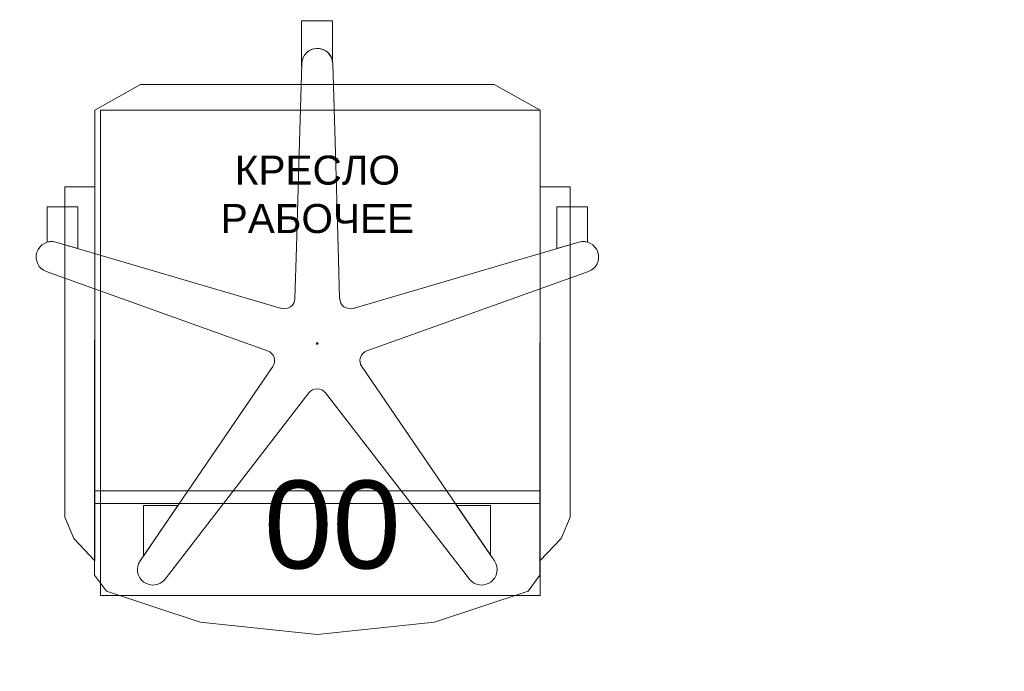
# Model space of a CAD drawing. Header units: millimetres. Extents: x -692150 to 2662533, y -95416 to 65084.
# Tile 449 of 656: x -58889 to -57770, y 22454 to 23195. Entities that reach past the tile are written whole.
import ezdxf
from ezdxf import colors
from ezdxf.entities.mleader import LeaderData, LeaderLine
from ezdxf.math import Vec2, Vec3

# ---------------------------------------------------------------- set-up
doc = ezdxf.new("R2010")
doc.units = ezdxf.units.MM
doc.layers.get('Defpoints').update_dxf_attribs({"color": 30})
doc.layers.add('00_АР_Номер мебели', color=1, linetype='Continuous', lineweight=13, plot=False)
doc.layers.add('11_АР_Номер мебели', color=1, linetype='Continuous', lineweight=13, plot=False)
doc.layers.add('00_АР_Подложка', color=7, linetype='Continuous', lineweight=0, true_color=0x9b9292)
doc.layers.add('1. ПОДЛОЖКА', color=7, linetype='Continuous', lineweight=0, true_color=0x9b9292)
doc.layers.add('06_АР_Мебель', color=4, linetype='Continuous', lineweight=9)
doc.layers.add('17_АР_Текст', color=250, linetype='Continuous', lineweight=0)
doc.styles.add('_ТЕКСТОВЫЙ', font='arial.ttf', dxfattribs={"width": 0.8})
doc.styles.get("Standard").update_dxf_attribs({"font": 'arial.ttf'})

# ---------------------------------------------------------------- blocks, each defined once
blk = doc.blocks.new('_Dot')
at = {"color": 0, "linetype": 'ByBlock', "lineweight": -2}
blk.add_line((-0.5, 0), (-1, 0), dxfattribs=at)
at = {"color": 0, "linetype": 'ByBlock', "const_width": 0.5}
blk.add_lwpolyline([(-0.25, 0, 1), (0.25, 0, 1)], format="xyb", close=True, dxfattribs=at)
blk = doc.blocks.new('Кресло рабочее')
at = {"layer": '00_АР_Подложка'}
for p, q in [((17.6, 0), (-17.6, 0)), ((-17.6, 0), (-17.6, -51.8)), ((17.6, -46.4), (17.6, 0)), ((-17.5, -48.3), (-20.1, -137.3)), ((-17.6, -51.8), (-17.5, -48.3)), ((20.3, -137.3), (17.7, -48.3)), ((-200.6, -72.3), (-252.8, -101.5)), ((201.2, -72.3), (-200.6, -72.3)), ((253.4, -101.5), (201.2, -72.3)), ((-252.8, -101.5), (-253, -623.3)), ((253.2, -630.2), (253.4, -101.5)), ((-23.6, -257.3), (-20.1, -137.3)), ((20.3, -137.3), (23.8, -257.3)), ((-252.8, -188.4), (-286.8, -188.4)), ((-286.8, -188.4), (-286.8, -564.2)), ((-252.7, -613.8), (-252.8, -188.4)), ((253.3, -188.4), (253.2, -613.8)), ((287.4, -188.4), (253.3, -188.4)), ((287.4, -564.2), (287.4, -188.4)), ((-286.8, -211.3), (-306.7, -211.3)), ((-306.7, -211.3), (-306.7, -251.4)), ((-271.9, -211.3), (-286.8, -211.3)), ((-271.9, -258.8), (-271.9, -211.3)), ((287.4, -211.3), (272.5, -211.3)), ((272.5, -211.3), (272.5, -258.8)), ((307.3, -211.3), (287.4, -211.3)), ((307.3, -251.4), (307.3, -211.3)), ((-296.9, -251.5), (-271.9, -258.8)), ((-40.6, -326.7), (-296.9, -251.5)), ((-23.6, -257.3), (-25.3, -315.5)), ((25.5, -315.5), (23.8, -257.3)), ((297.4, -251.5), (40.8, -326.7)), ((272.5, -258.8), (297.4, -251.5)), ((-307.8, -285), (-307.8, -285)), ((-307.8, -285), (-56.3, -375)), ((56.5, -375), (308.3, -285)), ((-50.4, -392.9), (-201.2, -613.8)), ((201.5, -613.8), (50.7, -392.9)), ((-172.7, -634.5), (-9.3, -422.8)), ((9.6, -422.8), (173, -634.5)), ((253.4, -534.1), (-252.8, -534.1)), ((-252.8, -548.4), (253.4, -548.4)), ((-197.5, -608.3), (-158.2, -550.8)), ((-158.2, -550.8), (-197.5, -550.8)), ((-197.5, -550.8), (-197.5, -608.3)), ((197, -550.8), (158.5, -550.8)), ((158.5, -550.8), (197, -607.2)), ((197, -607.2), (197, -550.8)), ((-286.8, -564.2), (-276.7, -588.5)), ((277.2, -588.5), (287.4, -564.2)), ((-276.7, -588.5), (-252.7, -613.8)), ((253.2, -613.8), (277.2, -588.5)), ((-253, -623.3), (-253, -630.2)), ((-253, -630.2), (-239.6, -648.3)), ((239.8, -648.3), (253.2, -630.2)), ((-239.6, -648.3), (-133, -683.5)), ((133.3, -683.5), (239.8, -648.3)), ((-133, -683.5), (0.1, -697.6)), ((0.1, -697.6), (133.3, -683.5))]:
    blk.add_line(p, q, dxfattribs=at)
blk.add_circle((0.1, -366.6), 1, dxfattribs=at)
for centre, radius, start, end in [((0.1, -48.8), 17.6, 7.6113, 178.3319), ((0.1, -48.8), 17.6, 1.6681, 178.3319), ((-301.8, -268.4), 17.6, 73.65, 250.3318), ((-301.8, -268.4), 17.6, 73.6499, 106.1566), ((302.4, -268.4), 17.6, 73.8435, 106.3319), ((302.4, -268.4), 17.6, 289.6681, 106.3319), ((-37.2, -315.2), 11.9, 253.6499, 358.3319), ((37.5, -315.2), 11.9, 181.6681, 286.3319), ((-60.3, -386.2), 11.9, 325.6681, 70.3101), ((60.5, -386.2), 11.9, 109.6681, 214.3319), ((0.1, -430.1), 11.9, 37.6681, 142.3319), ((-186.7, -623.7), 17.6, 145.6681, 322.3319), ((186.9, -623.7), 17.6, 217.6681, 34.3319)]:
    blk.add_arc(centre, radius, start, end, dxfattribs=at)
blk.add_point((0.1, -366.6), dxfattribs=at)
at = {"layer": '06_АР_Мебель'}
for p, q in [((17.6, 0), (-17.6, 0)), ((-17.6, 0), (-17.6, -51.8)), ((17.6, -46.4), (17.6, 0)), ((-17.5, -48.3), (-20.1, -137.3)), ((-17.6, -51.8), (-17.5, -48.3)), ((20.3, -137.3), (17.7, -48.3)), ((-200.6, -72.3), (-252.8, -101.5)), ((201.2, -72.3), (-200.6, -72.3)), ((253.4, -101.5), (201.2, -72.3)), ((-252.8, -101.5), (-253, -623.3)), ((253.2, -630.2), (253.4, -101.5)), ((-23.6, -257.3), (-20.1, -137.3)), ((20.3, -137.3), (23.8, -257.3)), ((-252.8, -188.4), (-286.8, -188.4)), ((-286.8, -188.4), (-286.8, -564.2)), ((-252.7, -613.8), (-252.8, -188.4)), ((253.3, -188.4), (253.2, -613.8)), ((287.4, -188.4), (253.3, -188.4)), ((287.4, -564.2), (287.4, -188.4)), ((-286.8, -211.3), (-306.7, -211.3)), ((-306.7, -211.3), (-306.7, -251.4)), ((-271.9, -211.3), (-286.8, -211.3)), ((-271.9, -258.8), (-271.9, -211.3)), ((287.4, -211.3), (272.5, -211.3)), ((272.5, -211.3), (272.5, -258.8)), ((307.3, -211.3), (287.4, -211.3)), ((307.3, -251.4), (307.3, -211.3)), ((-296.9, -251.5), (-271.9, -258.8)), ((-40.6, -326.7), (-296.9, -251.5)), ((-23.6, -257.3), (-25.3, -315.5)), ((25.5, -315.5), (23.8, -257.3)), ((297.4, -251.5), (40.8, -326.7)), ((272.5, -258.8), (297.4, -251.5)), ((-307.8, -285), (-307.8, -285)), ((-307.8, -285), (-56.3, -375)), ((56.5, -375), (308.3, -285)), ((-50.4, -392.9), (-201.2, -613.8)), ((201.5, -613.8), (50.7, -392.9)), ((-172.7, -634.5), (-9.3, -422.8)), ((9.6, -422.8), (173, -634.5)), ((253.4, -534.1), (-252.8, -534.1)), ((-252.8, -548.4), (253.4, -548.4)), ((-197.5, -608.3), (-158.2, -550.8)), ((-158.2, -550.8), (-197.5, -550.8)), ((-197.5, -550.8), (-197.5, -608.3)), ((197, -550.8), (158.5, -550.8)), ((158.5, -550.8), (197, -607.2)), ((197, -607.2), (197, -550.8)), ((-286.8, -564.2), (-276.7, -588.5)), ((277.2, -588.5), (287.4, -564.2)), ((-276.7, -588.5), (-252.7, -613.8)), ((253.2, -613.8), (277.2, -588.5)), ((-253, -623.3), (-253, -630.2)), ((-253, -630.2), (-239.6, -648.3)), ((239.8, -648.3), (253.2, -630.2)), ((-239.6, -648.3), (-133, -683.5)), ((133.3, -683.5), (239.8, -648.3)), ((-133, -683.5), (0.1, -697.6)), ((0.1, -697.6), (133.3, -683.5))]:
    blk.add_line(p, q, dxfattribs=at)
blk.add_circle((0.1, -366.6), 1, dxfattribs=at)
for centre, radius, start, end in [((0.1, -48.8), 17.6, 7.6113, 178.3319), ((0.1, -48.8), 17.6, 1.6681, 178.3319), ((-301.8, -268.4), 17.6, 73.65, 250.3318), ((-301.8, -268.4), 17.6, 73.6499, 106.1566), ((302.4, -268.4), 17.6, 73.8435, 106.3319), ((302.4, -268.4), 17.6, 289.6681, 106.3319), ((-37.2, -315.2), 11.9, 253.6499, 358.3319), ((37.5, -315.2), 11.9, 181.6681, 286.3319), ((-60.3, -386.2), 11.9, 325.6681, 70.3101), ((60.5, -386.2), 11.9, 109.6681, 214.3319), ((0.1, -430.1), 11.9, 37.6681, 142.3319), ((-186.7, -623.7), 17.6, 145.6681, 322.3319), ((186.9, -623.7), 17.6, 217.6681, 34.3319)]:
    blk.add_arc(centre, radius, start, end, dxfattribs=at)
blk.add_point((0.1, -366.6), dxfattribs=at)
at = {"flags": 1}
for tag, p in [('КОД_ОБОРУДОВАНИЯ', (56.2, 11.7)), ('ДОП_ИНФОРМАЦИЯ', (56.2, -40.5)), ('ДОГОВОР', (291.3, -99.7))]:
    blk.add_attdef(tag, p, '', height=25, dxfattribs=at)
at = {"layer": '00_АР_Номер мебели'}
blk.add_attdef('Номер', (-60.4, -622.5), '', height=100, dxfattribs=at)
at = {"layer": '06_АР_Мебель', "insert": (0.3, -197.3), "char_height": 33, "attachment_point": 5}
blk.add_mtext_dynamic_manual_height_columns('{\\C7;КРЕСЛО РАБОЧЕЕ}', width=250, gutter_width=12.5, heights=[0], dxfattribs=at)
blk = doc.blocks.new('*U258')
at = {"layer": '1. ПОДЛОЖКА'}
blk.add_lwpolyline([(953.4, -804.5), (453.7, -804.5), (453.7, -1356.2), (953.4, -1356.2)], close=True, dxfattribs=at)
ref = blk.add_blockref('Кресло рабочее', (700, -703))
ref.add_attrib('Номер', '00', (639.6, -1325.5), dxfattribs={"layer": '11_АР_Номер мебели', "height": 100})

msp = doc.modelspace()

# ---------------------------------------------------------------- block references
at = {"lineweight": 35}
msp.add_blockref('*U258', (-59251.3, 23896.2), dxfattribs=at)

# ---------------------------------------------------------------- leaders
at = {"layer": '17_АР_Текст', "color": 1, "lineweight": 18}
ml = msp.add_multileader_mtext('Standard', dxfattribs=at)
ml.set_content('{\\C1;Карманы для бланков только в СОПС}', color=1, style='_ТЕКСТОВЫЙ')
ml.set_leader_properties(lineweight=0)
ml.set_arrow_properties(name='DOT')
ml.build(insert=Vec2(0, 0))
ml.multileader.update_dxf_attribs({"text_left_attachment_type": 6, "text_right_attachment_type": 6, "dogleg_length": 0.36, "arrow_head_size": 50, "scale": 100})
ctx = ml.context
ctx.base_point, ctx.scale, ctx.char_height, ctx.arrow_head_size, ctx.landing_gap_size, ctx.plane_origin = Vec3(-29314.5, 48068.2), 100, 100, 50, 100, Vec3(-25566.9, 52909.1)
ctx.left_attachment, ctx.right_attachment, ctx.text_align_type, ctx.attachment_type = 6, 6, 1, 2
notes = []
notes.append((ctx, [(0, (0, 0, 0), (0, 0), (1, 0), 1, [])]))
ctx.mtext.insert, ctx.mtext.width, ctx.mtext.defined_height, ctx.mtext.alignment, ctx.mtext.flow_direction = Vec3(-27210.6, 48368.2), 4035.238, 815.5, 2, 5
ml = msp.add_multileader_mtext('Standard', dxfattribs=at)
ml.set_content('{\\fCalibri|b0|i0|c204|p34;\\H0.91667x;\\LКарманы для бланков\\l - СОПС, крепятся на стол МГН и стол для ЦСУ (1400 мм.);\\P\\LИнформ. Стенд А4 на 8 карманов\\l - ГОПС/СОПС, крепится по старым правилам, при отсутствии возможности крепления особенно в СОПСах (отсутствие свободного места на стене или нехватка стены по длине - размещается папка с информацией на столе МГН или столе для ЦСУ).\\P\\LРекламно_информационный стенд\\l - ГОПС/СОПС размещается в клиентском зале, также возможно размещение в тамбуре при условии хорошей освещенности и при условии открывания двери стенд будет виден более чем на 50%. Также стенд должен находиться в прямой видимости для клиентов и ничем не загораживаться.}', color=1, style='_ТЕКСТОВЫЙ')
ml.set_leader_properties(lineweight=0)
ml.set_arrow_properties(name='DOT')
ml.build(insert=Vec2(0, 0))
ml.multileader.update_dxf_attribs({"text_left_attachment_type": 6, "text_right_attachment_type": 6, "dogleg_length": 0.36, "arrow_head_size": 50, "scale": 100})
ctx = ml.context
ctx.base_point, ctx.scale, ctx.char_height, ctx.arrow_head_size, ctx.landing_gap_size, ctx.plane_origin = Vec3(-27020.9, 45459.4), 100, 100, 50, 100, Vec3(-22944.2, 54969.1)
ctx.left_attachment, ctx.right_attachment, ctx.text_align_type, ctx.attachment_type = 6, 6, 1, 2
notes.append((ctx, [(0, (0, 0, 0), (0, 0), (1, 0), 1, [])]))
ctx.mtext.insert, ctx.mtext.width, ctx.mtext.defined_height, ctx.mtext.alignment, ctx.mtext.flow_direction = Vec3(-24919.4, 45773.6), 2892.94, 2008.7, 2, 5
at = {"layer": 'Defpoints', "lineweight": 18}
ml = msp.add_multileader_mtext('Standard', dxfattribs=at)
ml.set_content('ЦСУ _ФОРМАТ 1_за барьером оператора', color=256, style='_ТЕКСТОВЫЙ')
ml.set_leader_properties(lineweight=0)
ml.set_arrow_properties(name='DOT')
ml.build(insert=Vec2(0, 0))
ml.multileader.update_dxf_attribs({"text_left_attachment_type": 6, "text_right_attachment_type": 6, "dogleg_length": 0.36, "arrow_head_size": 50, "scale": 100})
ctx = ml.context
ctx.base_point, ctx.scale, ctx.char_height, ctx.arrow_head_size, ctx.landing_gap_size, ctx.plane_origin = Vec3(-17685.8, 48831.9), 100, 200, 50, 100, Vec3(-19857.2, 44190.6)
ctx.left_attachment, ctx.right_attachment, ctx.text_align_type, ctx.attachment_type = 6, 6, 1, 2
notes.append((ctx, [(0, (0, 0, 0), (0, 0), (1, 0), 1, [])]))
ctx.mtext.insert, ctx.mtext.width, ctx.mtext.defined_height, ctx.mtext.alignment, ctx.mtext.flow_direction = Vec3(-15399.3, 49087.4), 5828.611, 1000, 2, 5
ml = msp.add_multileader_mtext('Standard', dxfattribs=at)
ml.set_content('ЦСУ _ФОРМАТ 2_в клиентском зале', color=256, style='_ТЕКСТОВЫЙ')
ml.set_leader_properties(lineweight=0)
ml.set_arrow_properties(name='DOT')
ml.build(insert=Vec2(0, 0))
ml.multileader.update_dxf_attribs({"text_left_attachment_type": 6, "text_right_attachment_type": 6, "dogleg_length": 0.36, "arrow_head_size": 50, "scale": 100})
ctx = ml.context
ctx.base_point, ctx.scale, ctx.char_height, ctx.arrow_head_size, ctx.landing_gap_size, ctx.plane_origin = Vec3(-10055.6, 48831.9), 100, 200, 50, 100, Vec3(-14413.4, 44190.6)
ctx.left_attachment, ctx.right_attachment, ctx.text_align_type, ctx.attachment_type = 6, 6, 1, 2
notes.append((ctx, [(0, (0, 0, 0), (0, 0), (1, 0), 1, [])]))
ctx.mtext.insert, ctx.mtext.width, ctx.mtext.defined_height, ctx.mtext.alignment, ctx.mtext.flow_direction = Vec3(-8043.5, 49087.4), 5828.611, 1000, 2, 5
ml = msp.add_multileader_mtext('Standard', dxfattribs=at)
ml.set_content('ЦСУ _ФОРМАТ 2_в клиентском зале', color=256, style='_ТЕКСТОВЫЙ')
ml.set_leader_properties(lineweight=0)
ml.set_arrow_properties(name='DOT')
ml.build(insert=Vec2(0, 0))
ml.multileader.update_dxf_attribs({"text_left_attachment_type": 6, "text_right_attachment_type": 6, "dogleg_length": 0.36, "arrow_head_size": 50, "scale": 100})
ctx = ml.context
ctx.base_point, ctx.scale, ctx.char_height, ctx.arrow_head_size, ctx.landing_gap_size, ctx.plane_origin = Vec3(-2359.3, 48831.9), 100, 200, 50, 100, Vec3(-6717.2, 44190.6)
ctx.left_attachment, ctx.right_attachment, ctx.text_align_type, ctx.attachment_type = 6, 6, 1, 2
notes.append((ctx, [(0, (0, 0, 0), (0, 0), (1, 0), 1, [])]))
ctx.mtext.insert, ctx.mtext.width, ctx.mtext.defined_height, ctx.mtext.alignment, ctx.mtext.flow_direction = Vec3(-347.2, 49087.4), 5828.611, 1000, 2, 5
ml = msp.add_multileader_mtext('Standard', dxfattribs=at)
ml.set_content('ЦСУ _ФОРМАТ 3_в клиентском зале', color=256, style='_ТЕКСТОВЫЙ')
ml.set_leader_properties(lineweight=0)
ml.set_arrow_properties(name='DOT')
ml.build(insert=Vec2(0, 0))
ml.multileader.update_dxf_attribs({"text_left_attachment_type": 6, "text_right_attachment_type": 6, "dogleg_length": 0.36, "arrow_head_size": 50, "scale": 100})
ctx = ml.context
ctx.base_point, ctx.scale, ctx.char_height, ctx.arrow_head_size, ctx.landing_gap_size, ctx.plane_origin = Vec3(5418.7, 48831.9), 100, 200, 50, 100, Vec3(-851.3, 44190.6)
ctx.left_attachment, ctx.right_attachment, ctx.text_align_type, ctx.attachment_type = 6, 6, 1, 2
notes.append((ctx, [(0, (0, 0, 0), (0, 0), (1, 0), 1, [])]))
ctx.mtext.insert, ctx.mtext.width, ctx.mtext.defined_height, ctx.mtext.alignment, ctx.mtext.flow_direction = Vec3(7430.8, 49087.4), 5828.611, 1000, 2, 5
ml = msp.add_multileader_mtext('Standard', dxfattribs=at)
ml.set_content('Динамическая', color=256, style='_ТЕКСТОВЫЙ')
ml.set_leader_properties(lineweight=0)
ml.set_arrow_properties(name='DOT')
ml.build(insert=Vec2(0, 0))
ml.multileader.update_dxf_attribs({"text_left_attachment_type": 6, "text_right_attachment_type": 6, "dogleg_length": 0.36, "arrow_head_size": 50, "scale": 100})
ctx = ml.context
ctx.base_point, ctx.scale, ctx.char_height, ctx.arrow_head_size, ctx.landing_gap_size, ctx.plane_origin = Vec3(-56924.5, 26515), 100, 250, 50, 100, Vec3(-54186.5, 31209.9)
ctx.left_attachment, ctx.right_attachment, ctx.text_align_type, ctx.attachment_type = 6, 6, 1, 2
notes.append((ctx, [(0, (0, 0, 0), (0, 0), (1, 0), 1, [])]))
ctx.mtext.insert, ctx.mtext.width, ctx.mtext.defined_height, ctx.mtext.alignment, ctx.mtext.flow_direction = Vec3(-55897.5, 26823.3), 2120.452, 1000, 2, 5
for ctx, leaders in notes:
    for number, flags, end, landing, length, lines in leaders:
        leader = LeaderData()
        leader.index, (leader.has_last_leader_line, leader.has_dogleg_vector, leader.attachment_direction) = number, flags
        leader.last_leader_point, leader.dogleg_vector, leader.dogleg_length = Vec3(end), Vec3(landing), length
        for number, points, colour, breaks in lines:
            line = LeaderLine()
            line.index, line.vertices, line.color, line.breaks = number, Vec3.list(points), colors.encode_raw_color(colour), breaks
            leader.lines.append(line)
        ctx.leaders.append(leader)

doc.saveas('drawing.dxf')
